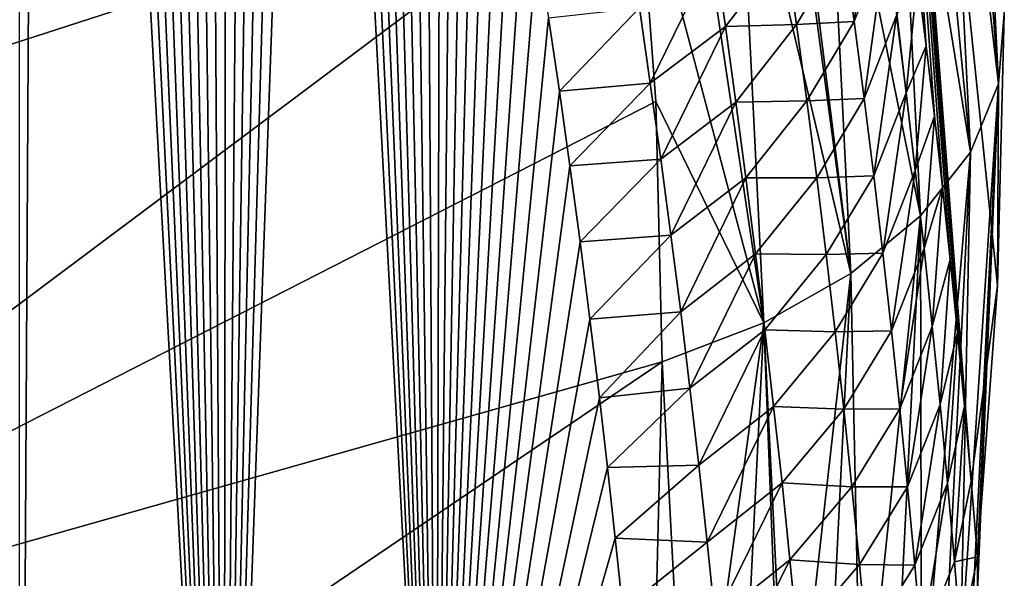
# Model space of a CAD drawing. Header units: metres. Extents: x -109 to 109, y -315 to 32.
# Tile 320 of 384: x 98.45 to 101.45, y -43.06 to -41.35. Entities that reach past the tile are written whole.
import ezdxf

# ---------------------------------------------------------------- set-up
doc = ezdxf.new("R2010")
doc.units = ezdxf.units.M
doc.layers.add('solid_K244242000C74_AAA', color=7, linetype='CONTINUOUS')

msp = doc.modelspace()

# ---------------------------------------------------------------- linework, layer by layer
at = {"layer": 'solid_K244242000C74_AAA'}
for points in [[(98.449898, -45.981064, 57.04678), (98.44693, -34.954124, 42.57243), (98.510963, -35.124973, 42.873528)], [(99.071205, -45.417698, 57.076584), (98.449898, -45.981064, 57.04678), (98.510963, -35.124973, 42.873528)], [(99.071205, -45.417698, 57.076584), (98.510963, -35.124973, 42.873528), (98.574936, -35.299759, 43.179237)], [(99.071205, -45.417698, 57.076584), (98.574936, -35.299759, 43.179237), (98.638763, -35.478718, 43.489784)], [(99.071205, -45.417698, 57.076584), (98.638763, -35.478718, 43.489784), (98.702377, -35.662071, 43.805397)], [(99.071205, -45.417698, 57.076584), (98.702377, -35.662071, 43.805397), (98.765808, -35.849728, 44.125996)], [(99.071205, -45.417698, 57.076584), (98.765808, -35.849728, 44.125996), (98.829193, -36.041218, 44.451145)], [(99.071205, -45.417698, 57.076584), (98.829193, -36.041218, 44.451145), (98.892456, -36.236794, 44.781078)], [(99.071205, -45.417698, 57.076584), (98.892456, -36.236794, 44.781078), (98.955482, -36.436726, 45.116058)], [(99.071205, -45.417698, 57.076584), (98.955482, -36.436726, 45.116058), (99.018173, -36.641293, 45.456337)], [(99.071205, -45.417698, 57.076584), (99.018173, -36.641293, 45.456337), (99.080414, -36.850769, 45.802181)], [(99.071205, -45.417698, 57.076584), (99.080414, -36.850769, 45.802181), (99.142159, -37.065311, 46.153751)], [(99.071205, -45.417698, 57.076584), (99.142159, -37.065311, 46.153751), (99.19342, -37.247452, 46.450649)], [(99.071205, -45.417698, 57.076584), (99.19342, -37.247452, 46.450649), (99.244476, -37.432682, 46.751141)], [(101.42804, -42.162613, 58.452011), (100.93364, -37.366936, 53.365517), (101.448524, -41.334538, 59.031837)], [(101.21035, -41.432453, 55.652569), (101.184067, -41.221172, 55.346539), (100.93364, -37.366936, 53.365517)], [(101.235703, -41.64653, 55.961395), (101.21035, -41.432453, 55.652569), (100.93364, -37.366936, 53.365517)], [(101.260109, -41.863403, 56.27301), (101.235703, -41.64653, 55.961395), (100.93364, -37.366936, 53.365517)], [(101.283524, -42.083065, 56.587418), (101.260109, -41.863403, 56.27301), (100.93364, -37.366936, 53.365517)], [(101.305908, -42.305519, 56.904613), (101.283524, -42.083065, 56.587418), (100.93364, -37.366936, 53.365517)], [(101.32724, -42.530766, 57.224598), (101.305908, -42.305519, 56.904613), (100.93364, -37.366936, 53.365517)], [(101.347473, -42.758801, 57.547371), (101.32724, -42.530766, 57.224598), (100.93364, -37.366936, 53.365517)], [(101.42804, -42.162613, 58.452011), (101.347473, -42.758801, 57.547371), (100.93364, -37.366936, 53.365517)], [(99.071205, -45.417698, 57.076584), (99.244476, -37.432682, 46.751141), (99.295265, -37.621193, 47.055405)], [(99.071205, -45.417698, 57.076584), (99.295265, -37.621193, 47.055405), (99.34568, -37.813183, 47.363617)], [(99.718651, -44.85178, 57.063065), (99.071205, -45.417698, 57.076584), (99.34568, -37.813183, 47.363617)], [(99.718651, -44.85178, 57.063065), (99.34568, -37.813183, 47.363617), (99.395653, -38.008842, 47.675949)], [(99.718651, -44.85178, 57.063065), (99.395653, -38.008842, 47.675949), (99.445084, -38.208366, 47.99258)], [(99.718651, -44.85178, 57.063065), (99.445084, -38.208366, 47.99258), (99.493904, -38.411942, 48.313683)], [(99.718651, -44.85178, 57.063065), (99.493904, -38.411942, 48.313683), (99.542206, -38.619339, 48.639076)], [(99.718651, -44.85178, 57.063065), (99.542206, -38.619339, 48.639076), (99.590179, -38.830105, 48.96838)], [(99.718651, -44.85178, 57.063065), (99.590179, -38.830105, 48.96838), (99.637718, -39.044476, 49.301781)], [(99.718651, -44.85178, 57.063065), (99.637718, -39.044476, 49.301781), (99.6847, -39.262684, 49.639496)], [(99.718651, -44.85178, 57.063065), (99.6847, -39.262684, 49.639496), (99.73101, -39.484974, 49.98172)], [(99.718651, -44.85178, 57.063065), (99.73101, -39.484974, 49.98172), (99.770073, -39.678936, 50.278809)], [(99.718651, -44.85178, 57.063065), (99.770073, -39.678936, 50.278809), (99.808487, -39.876221, 50.579498)], [(99.718651, -44.85178, 57.063065), (99.808487, -39.876221, 50.579498), (99.846169, -40.076981, 50.883919)], [(101.431145, -41.547901, 59.336552), (101.34938, -39.894772, 60.493797), (101.314957, -40.002102, 60.642204)], [(101.431145, -41.547901, 59.336552), (101.448524, -41.334538, 59.031837), (101.34938, -39.894772, 60.493797)], [(101.431145, -41.547901, 59.336552), (101.314957, -40.002102, 60.642204), (101.263664, -40.108303, 60.786617)], [(99.718651, -44.85178, 57.063065), (99.846169, -40.076981, 50.883919), (99.883194, -40.281036, 51.19194)], [(101.345108, -41.755722, 59.63335), (101.263664, -40.108303, 60.786617), (101.195953, -40.21241, 60.925705)], [(101.345108, -41.755722, 59.63335), (101.431145, -41.547901, 59.336552), (101.263664, -40.108303, 60.786617)], [(98.776718, -40.387897, 62.868259), (98.09137, -40.127071, 63.413929), (96.80014, -41.951969, 62.988171)], [(101.345108, -41.755722, 59.63335), (101.195953, -40.21241, 60.925705), (101.112427, -40.313496, 61.05825)], [(99.718651, -44.85178, 57.063065), (99.883194, -40.281036, 51.19194), (99.91983, -40.487896, 51.503162)], [(101.19339, -41.950787, 59.911934), (101.112427, -40.313496, 61.05825), (101.013809, -40.41069, 61.183094)], [(101.19339, -41.950787, 59.911934), (101.345108, -41.755722, 59.63335), (101.112427, -40.313496, 61.05825)], [(99.518867, -40.617016, 62.285522), (98.776718, -40.387897, 62.868259), (96.80014, -41.951969, 62.988171)], [(101.19339, -41.950787, 59.911934), (101.013809, -40.41069, 61.183094), (100.90097, -40.503143, 61.299156)], [(99.718651, -44.85178, 57.063065), (99.91983, -40.487896, 51.503162), (99.955971, -40.69772, 51.817722)], [(100.981247, -42.126339, 60.162647), (100.90097, -40.503143, 61.299156), (100.788208, -40.581543, 61.395153)], [(100.981247, -42.126339, 60.162647), (101.19339, -41.950787, 59.911934), (100.90097, -40.503143, 61.299156)], [(100.981247, -42.126339, 60.162647), (100.774879, -40.590061, 61.405434), (100.636604, -40.670708, 61.50103)], [(100.981247, -42.126339, 60.162647), (100.788208, -40.581543, 61.395153), (100.774879, -40.590061, 61.405434)], [(100.328529, -40.810352, 61.656857), (99.518867, -40.617016, 62.285522), (96.80014, -41.951969, 62.988171)], [(100.716042, -42.276291, 60.376801), (100.636604, -40.670708, 61.50103), (100.487381, -40.744354, 61.585083)], [(100.716042, -42.276291, 60.376801), (100.981247, -42.126339, 60.162647), (100.636604, -40.670708, 61.50103)], [(99.718651, -44.85178, 57.063065), (99.955971, -40.69772, 51.817722), (99.991516, -40.910702, 52.135769)], [(100.716042, -42.276291, 60.376801), (100.487381, -40.744354, 61.585083), (100.328529, -40.810352, 61.656857)], [(100.328529, -40.810352, 61.656857), (96.80014, -41.951969, 62.988171), (96.876595, -43.396534, 61.976673)], [(100.387352, -41.602249, 61.102367), (100.328529, -40.810352, 61.656857), (96.876595, -43.396534, 61.976673)], [(100.716042, -42.276291, 60.376801), (100.328529, -40.810352, 61.656857), (100.387352, -41.602249, 61.102367)], [(100.991287, -41.357815, 54.484165), (100.959396, -41.123726, 54.144882), (101.056648, -40.87009, 54.311348)], [(100.991287, -41.357815, 54.484165), (101.056648, -40.87009, 54.311348), (101.088943, -41.104664, 54.65115)], [(99.718651, -44.85178, 57.063065), (99.991516, -40.910702, 52.135769), (100.026367, -41.127033, 52.457455)], [(101.02179, -41.592579, 54.823105), (100.991287, -41.357815, 54.484165), (101.088943, -41.104664, 54.65115)], [(101.02179, -41.592579, 54.823105), (101.088943, -41.104664, 54.65115), (101.11982, -41.339905, 54.990608)], [(99.718651, -44.85178, 57.063065), (100.026367, -41.127033, 52.457455), (100.060402, -41.346901, 52.78294)], [(100.59893, -41.373653, 53.551991), (100.565552, -41.144234, 53.216228), (100.783051, -41.134506, 53.658886)], [(100.59893, -41.373653, 53.551991), (100.783051, -41.134506, 53.658886), (100.815842, -41.36697, 53.997425)], [(100.815842, -41.36697, 53.997425), (100.783051, -41.134506, 53.658886), (100.959396, -41.123726, 54.144882)], [(100.815842, -41.36697, 53.997425), (100.959396, -41.123726, 54.144882), (100.991287, -41.357815, 54.484165)], [(100.370499, -41.546387, 53.406429), (100.337067, -41.315819, 53.068302), (100.565552, -41.144234, 53.216228)], [(100.370499, -41.546387, 53.406429), (100.565552, -41.144234, 53.216228), (100.59893, -41.373653, 53.551991)], [(101.149284, -41.575802, 55.329727), (101.11982, -41.339905, 54.990608), (101.184067, -41.221172, 55.346539)], [(101.149284, -41.575802, 55.329727), (101.184067, -41.221172, 55.346539), (101.21035, -41.432453, 55.652569)], [(100.337067, -41.315819, 53.068302), (100.093521, -41.570496, 53.112373), (100.060402, -41.346901, 52.78294)], [(100.370499, -41.546387, 53.406429), (100.093521, -41.570496, 53.112373), (100.337067, -41.315819, 53.068302)], [(99.718651, -44.85178, 57.063065), (100.060402, -41.346901, 52.78294), (100.093521, -41.570496, 53.112373)], [(101.050903, -41.828007, 55.161701), (101.02179, -41.592579, 54.823105), (101.11982, -41.339905, 54.990608)], [(101.050903, -41.828007, 55.161701), (101.11982, -41.339905, 54.990608), (101.149284, -41.575802, 55.329727)], [(101.431145, -41.547901, 59.336552), (101.42804, -42.162613, 58.452011), (101.448524, -41.334538, 59.031837)], [(100.402618, -41.777683, 53.744198), (100.370499, -41.546387, 53.406429), (100.59893, -41.373653, 53.551991)], [(100.402618, -41.777683, 53.744198), (100.59893, -41.373653, 53.551991), (100.630989, -41.603767, 53.887405)], [(100.630989, -41.603767, 53.887405), (100.59893, -41.373653, 53.551991), (100.815842, -41.36697, 53.997425)], [(100.630989, -41.603767, 53.887405), (100.815842, -41.36697, 53.997425), (100.847275, -41.600124, 54.335617)], [(100.847275, -41.600124, 54.335617), (100.815842, -41.36697, 53.997425), (100.991287, -41.357815, 54.484165)], [(100.847275, -41.600124, 54.335617), (100.991287, -41.357815, 54.484165), (101.02179, -41.592579, 54.823105)], [(101.177338, -41.812351, 55.668507), (101.149284, -41.575802, 55.329727), (101.21035, -41.432453, 55.652569)], [(101.177338, -41.812351, 55.668507), (101.21035, -41.432453, 55.652569), (101.235703, -41.64653, 55.961395)], [(100.370499, -41.546387, 53.406429), (100.125626, -41.798008, 53.445911), (100.093521, -41.570496, 53.112373)], [(100.402618, -41.777683, 53.744198), (100.125626, -41.798008, 53.445911), (100.370499, -41.546387, 53.406429)], [(101.431145, -41.547901, 59.336552), (101.314957, -43.303505, 58.33054), (101.349388, -43.200737, 58.178886)], [(101.345108, -41.755722, 59.63335), (101.314957, -43.303505, 58.33054), (101.431145, -41.547901, 59.336552)], [(101.431145, -41.547901, 59.336552), (101.349388, -43.200737, 58.178886), (101.366653, -43.095604, 58.026264)], [(101.431145, -41.547901, 59.336552), (101.366577, -42.98962, 57.872932), (101.42804, -42.162613, 58.452011)], [(101.431145, -41.547901, 59.336552), (101.366653, -43.095604, 58.026264), (101.366577, -42.98962, 57.872932)], [(99.718651, -44.85178, 57.063065), (100.093521, -41.570496, 53.112373), (100.125626, -41.798008, 53.445911)], [(101.078636, -42.064091, 55.499954), (101.050903, -41.828007, 55.161701), (101.149284, -41.575802, 55.329727)], [(101.078636, -42.064091, 55.499954), (101.149284, -41.575802, 55.329727), (101.177338, -41.812351, 55.668507)], [(100.406975, -42.395443, 60.546967), (100.387352, -41.602249, 61.102367), (96.876595, -43.396534, 61.976673)], [(100.716042, -42.276291, 60.376801), (100.387352, -41.602249, 61.102367), (100.406975, -42.395443, 60.546967)], [(100.433418, -42.009701, 54.081608), (100.402618, -41.777683, 53.744198), (100.630989, -41.603767, 53.887405)], [(100.433418, -42.009701, 54.081608), (100.630989, -41.603767, 53.887405), (100.661743, -41.834576, 54.222481)], [(100.661743, -41.834576, 54.222481), (100.630989, -41.603767, 53.887405), (100.847275, -41.600124, 54.335617)], [(100.661743, -41.834576, 54.222481), (100.847275, -41.600124, 54.335617), (100.877357, -41.833958, 54.673466)], [(100.877357, -41.833958, 54.673466), (100.847275, -41.600124, 54.335617), (101.02179, -41.592579, 54.823105)], [(100.877357, -41.833958, 54.673466), (101.02179, -41.592579, 54.823105), (101.050903, -41.828007, 55.161701)], [(101.203972, -42.049541, 56.006943), (101.177338, -41.812351, 55.668507), (101.235703, -41.64653, 55.961395)], [(101.203972, -42.049541, 56.006943), (101.235703, -41.64653, 55.961395), (101.260109, -41.863403, 56.27301)], [(101.19339, -41.950787, 59.911934), (101.195969, -43.497955, 58.625103), (101.345108, -41.755722, 59.63335)], [(101.345108, -41.755722, 59.63335), (101.195969, -43.497955, 58.625103), (101.263657, -43.402912, 58.479721)], [(101.345108, -41.755722, 59.63335), (101.263657, -43.402912, 58.479721), (101.314957, -43.303505, 58.33054)], [(99.718651, -44.85178, 57.063065), (100.125626, -41.798008, 53.445911), (100.156593, -42.029621, 53.783707)], [(100.402618, -41.777683, 53.744198), (100.156593, -42.029621, 53.783707), (100.125626, -41.798008, 53.445911)], [(100.433418, -42.009701, 54.081608), (100.156593, -42.029621, 53.783707), (100.402618, -41.777683, 53.744198)], [(100.906075, -42.068462, 55.010963), (100.877357, -41.833958, 54.673466), (101.050903, -41.828007, 55.161701)], [(100.906075, -42.068462, 55.010963), (101.050903, -41.828007, 55.161701), (101.078636, -42.064091, 55.499954)], [(101.10498, -42.300823, 55.83786), (101.078636, -42.064091, 55.499954), (101.177338, -41.812351, 55.668507)], [(101.10498, -42.300823, 55.83786), (101.177338, -41.812351, 55.668507), (101.203972, -42.049541, 56.006943)], [(100.462898, -42.242424, 54.418659), (100.433418, -42.009701, 54.081608), (100.661743, -41.834576, 54.222481)], [(100.462898, -42.242424, 54.418659), (100.661743, -41.834576, 54.222481), (100.691177, -42.066063, 54.557205)], [(100.691177, -42.066063, 54.557205), (100.661743, -41.834576, 54.222481), (100.877357, -41.833958, 54.673466)], [(100.691177, -42.066063, 54.557205), (100.877357, -41.833958, 54.673466), (100.906075, -42.068462, 55.010963)], [(101.229202, -42.287369, 56.345032), (101.203972, -42.049541, 56.006943), (101.260109, -41.863403, 56.27301)], [(101.229202, -42.287369, 56.345032), (101.260109, -41.863403, 56.27301), (101.283524, -42.083065, 56.587418)], [(100.981247, -42.126339, 60.162647), (101.013809, -43.672054, 58.89946), (101.19339, -41.950787, 59.911934)], [(101.19339, -41.950787, 59.911934), (101.013809, -43.672054, 58.89946), (101.112427, -43.587955, 58.76545)], [(101.19339, -41.950787, 59.911934), (101.112427, -43.587955, 58.76545), (101.195969, -43.497955, 58.625103)], [(100.433418, -42.009701, 54.081608), (100.18647, -42.265278, 54.125721), (100.156593, -42.029621, 53.783707)], [(100.462898, -42.242424, 54.418659), (100.18647, -42.265278, 54.125721), (100.433418, -42.009701, 54.081608)], [(99.718651, -44.85178, 57.063065), (100.156593, -42.029621, 53.783707), (100.18647, -42.265278, 54.125721)], [(100.491074, -42.475853, 54.755344), (100.462898, -42.242424, 54.418659), (100.691177, -42.066063, 54.557205)], [(100.491074, -42.475853, 54.755344), (100.691177, -42.066063, 54.557205), (100.719299, -42.298225, 54.891582)], [(100.719299, -42.298225, 54.891582), (100.691177, -42.066063, 54.557205), (100.906075, -42.068462, 55.010963)], [(100.719299, -42.298225, 54.891582), (100.906075, -42.068462, 55.010963), (100.933441, -42.303631, 55.348118)], [(100.933441, -42.303631, 55.348118), (100.906075, -42.068462, 55.010963), (101.078636, -42.064091, 55.499954)], [(100.933441, -42.303631, 55.348118), (101.078636, -42.064091, 55.499954), (101.10498, -42.300823, 55.83786)], [(101.129944, -42.538197, 56.175423), (101.10498, -42.300823, 55.83786), (101.203972, -42.049541, 56.006943)], [(101.129944, -42.538197, 56.175423), (101.203972, -42.049541, 56.006943), (101.229202, -42.287369, 56.345032)], [(101.253021, -42.525822, 56.682781), (101.229202, -42.287369, 56.345032), (101.283524, -42.083065, 56.587418)], [(101.253021, -42.525822, 56.682781), (101.283524, -42.083065, 56.587418), (101.305908, -42.305519, 56.904613)], [(100.716042, -42.276291, 60.376801), (100.790817, -43.81155, 59.13026), (100.981247, -42.126339, 60.162647)], [(100.981247, -42.126339, 60.162647), (100.790817, -43.81155, 59.13026), (100.900978, -43.749447, 59.026054)], [(100.981247, -42.126339, 60.162647), (100.900978, -43.749447, 59.026054), (101.013809, -43.672054, 58.89946)], [(101.42804, -42.162613, 58.452011), (101.366577, -42.98962, 57.872932), (101.347473, -42.758801, 57.547371)], [(100.462898, -42.242424, 54.418659), (100.215408, -42.504681, 54.471714), (100.18647, -42.265278, 54.125721)], [(100.491074, -42.475853, 54.755344), (100.215408, -42.504681, 54.471714), (100.462898, -42.242424, 54.418659)], [(99.718651, -44.85178, 57.063065), (100.18647, -42.265278, 54.125721), (100.215408, -42.504681, 54.471714)], [(100.716042, -42.276291, 60.376801), (100.406975, -42.395443, 60.546967), (100.487381, -43.935555, 59.350586)], [(100.716042, -42.276291, 60.376801), (100.487381, -43.935555, 59.350586), (100.636604, -43.881886, 59.252529)], [(100.716042, -42.276291, 60.376801), (100.636604, -43.881886, 59.252529), (100.774879, -43.819614, 59.144077)], [(100.716042, -42.276291, 60.376801), (100.774879, -43.819614, 59.144077), (100.790817, -43.81155, 59.13026)], [(100.517929, -42.709972, 55.091667), (100.491074, -42.475853, 54.755344), (100.719299, -42.298225, 54.891582)], [(100.517929, -42.709972, 55.091667), (100.719299, -42.298225, 54.891582), (100.746109, -42.531055, 55.225609)], [(100.746109, -42.531055, 55.225609), (100.719299, -42.298225, 54.891582), (100.933441, -42.303631, 55.348118)], [(100.746109, -42.531055, 55.225609), (100.933441, -42.303631, 55.348118), (100.95945, -42.539459, 55.684917)], [(100.95945, -42.539459, 55.684917), (100.933441, -42.303631, 55.348118), (101.10498, -42.300823, 55.83786)], [(100.95945, -42.539459, 55.684917), (101.10498, -42.300823, 55.83786), (101.129944, -42.538197, 56.175423)], [(101.153519, -42.776207, 56.512634), (101.129944, -42.538197, 56.175423), (101.229202, -42.287369, 56.345032)], [(101.153519, -42.776207, 56.512634), (101.229202, -42.287369, 56.345032), (101.253021, -42.525822, 56.682781)], [(101.275429, -42.764893, 57.020184), (101.253021, -42.525822, 56.682781), (101.305908, -42.305519, 56.904613)], [(101.275429, -42.764893, 57.020184), (101.305908, -42.305519, 56.904613), (101.32724, -42.530766, 57.224598)], [(96.800148, -44.841076, 60.965195), (100.406975, -42.395443, 60.546967), (96.876595, -43.396534, 61.976673)], [(100.387352, -43.188637, 59.991566), (100.406975, -42.395443, 60.546967), (96.800148, -44.841076, 60.965195)], [(100.487381, -43.935555, 59.350586), (100.406975, -42.395443, 60.546967), (100.387352, -43.188637, 59.991566)], [(100.491074, -42.475853, 54.755344), (100.239952, -42.71722, 54.777729), (100.215408, -42.504681, 54.471714)], [(100.517929, -42.709972, 55.091667), (100.239952, -42.71722, 54.777729), (100.491074, -42.475853, 54.755344)], [(99.718651, -44.85178, 57.063065), (100.215408, -42.504681, 54.471714), (100.239952, -42.71722, 54.777729)], [(100.543472, -42.944782, 55.427624), (100.517929, -42.709972, 55.091667), (100.746109, -42.531055, 55.225609)], [(100.543472, -42.944782, 55.427624), (100.746109, -42.531055, 55.225609), (100.771606, -42.764542, 55.559284)], [(100.771606, -42.764542, 55.559284), (100.746109, -42.531055, 55.225609), (100.95945, -42.539459, 55.684917)], [(100.771606, -42.764542, 55.559284), (100.95945, -42.539459, 55.684917), (100.984108, -42.775932, 56.02137)], [(100.984108, -42.775932, 56.02137), (100.95945, -42.539459, 55.684917), (101.129944, -42.538197, 56.175423)], [(100.984108, -42.775932, 56.02137), (101.129944, -42.538197, 56.175423), (101.153519, -42.776207, 56.512634)], [(101.175713, -43.014839, 56.849499), (101.153519, -42.776207, 56.512634), (101.253021, -42.525822, 56.682781)], [(101.175713, -43.014839, 56.849499), (101.253021, -42.525822, 56.682781), (101.275429, -42.764893, 57.020184)], [(101.296432, -43.004581, 57.357243), (101.275429, -42.764893, 57.020184), (101.32724, -42.530766, 57.224598)], [(101.296432, -43.004581, 57.357243), (101.32724, -42.530766, 57.224598), (101.347473, -42.758801, 57.547371)], [(99.718651, -44.85178, 57.063065), (100.239952, -42.71722, 54.777729), (100.263771, -42.932621, 55.086792)], [(100.517929, -42.709972, 55.091667), (100.263771, -42.932621, 55.086792), (100.239952, -42.71722, 54.777729)], [(100.543472, -42.944782, 55.427624), (100.263771, -42.932621, 55.086792), (100.517929, -42.709972, 55.091667)], [(101.296432, -43.004581, 57.357243), (101.347473, -42.758801, 57.547371), (101.366577, -42.98962, 57.872932)], [(100.567711, -43.180267, 55.763214), (100.543472, -42.944782, 55.427624), (100.771606, -42.764542, 55.559284)], [(100.567711, -43.180267, 55.763214), (100.771606, -42.764542, 55.559284), (100.795792, -42.99868, 55.892605)], [(100.795792, -42.99868, 55.892605), (100.771606, -42.764542, 55.559284), (100.984108, -42.775932, 56.02137)], [(100.795792, -42.99868, 55.892605), (100.984108, -42.775932, 56.02137), (101.007408, -43.013046, 56.357471)], [(101.007408, -43.013046, 56.357471), (100.984108, -42.775932, 56.02137), (101.153519, -42.776207, 56.512634)], [(101.007408, -43.013046, 56.357471), (101.153519, -42.776207, 56.512634), (101.175713, -43.014839, 56.849499)], [(101.196526, -43.254093, 57.186012), (101.175713, -43.014839, 56.849499), (101.275429, -42.764893, 57.020184)], [(101.196526, -43.254093, 57.186012), (101.275429, -42.764893, 57.020184), (101.296432, -43.004581, 57.357243)], [(99.718651, -44.85178, 57.063065), (100.263771, -42.932621, 55.086792), (100.286873, -43.150879, 55.398911)], [(100.543472, -42.944782, 55.427624), (100.286873, -43.150879, 55.398911), (100.263771, -42.932621, 55.086792)], [(100.567711, -43.180267, 55.763214), (100.286873, -43.150879, 55.398911), (100.543472, -42.944782, 55.427624)], [(100.59063, -43.41642, 56.098434), (100.567711, -43.180267, 55.763214), (100.795792, -42.99868, 55.892605)], [(100.59063, -43.41642, 56.098434), (100.795792, -42.99868, 55.892605), (100.818672, -43.233463, 56.225574)], [(100.818672, -43.233463, 56.225574), (100.795792, -42.99868, 55.892605), (101.007408, -43.013046, 56.357471)], [(101.31601, -43.244926, 57.693916), (101.296432, -43.004581, 57.357243), (101.366577, -42.98962, 57.872932)], [(101.366653, -43.095604, 58.026264), (101.31601, -43.244926, 57.693916), (101.366577, -42.98962, 57.872932)], [(100.818672, -43.233463, 56.225574), (101.007408, -43.013046, 56.357471), (101.029358, -43.250797, 56.693214)], [(101.029358, -43.250797, 56.693214), (101.007408, -43.013046, 56.357471), (101.175713, -43.014839, 56.849499)], [(101.029358, -43.250797, 56.693214), (101.175713, -43.014839, 56.849499), (101.196526, -43.254093, 57.186012)], [(101.196526, -43.254093, 57.186012), (101.296432, -43.004581, 57.357243), (101.31601, -43.244926, 57.693916)]]:
    msp.add_3dface(points, dxfattribs=at)

doc.saveas('drawing.dxf')
